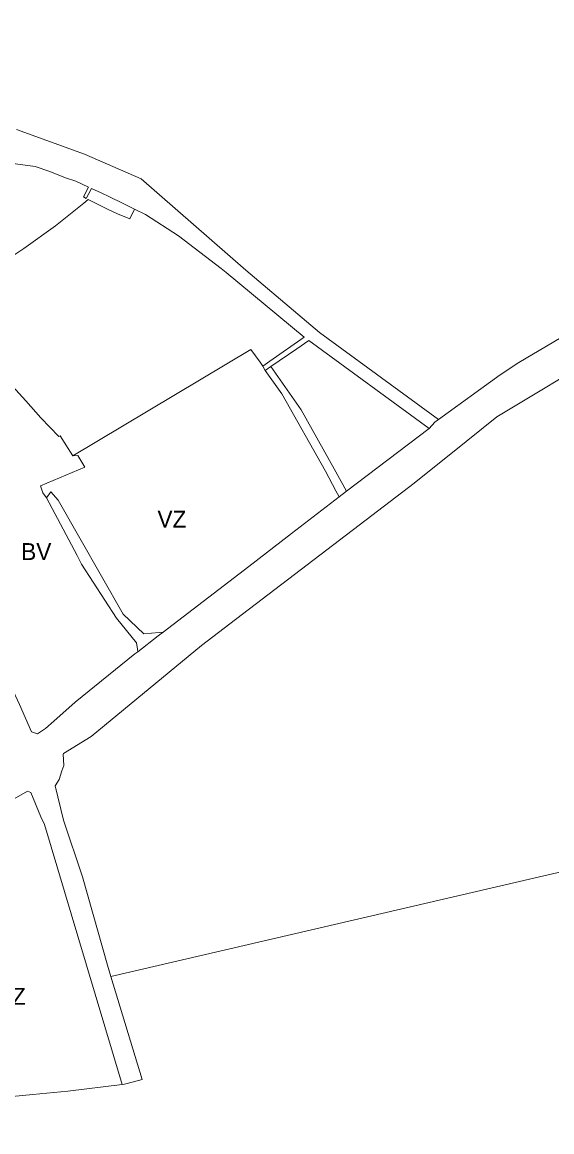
# Model space of a CAD drawing. Extents: x -650451 to -642268, y -1075216 to -1066610.
# Drawn here: x -644825 to -644450, y -1073664 to -1072876 of the extents above; entities that cross this region are included whole.
import ezdxf

# ---------------------------------------------------------------- set-up
doc = ezdxf.new("R2010")
doc.units = 0
doc.header["$LTSCALE"] = 4.8
for name, color, linetype, lineweight in [('15', 7, 'Continuous', 13), ('24', 7, 'Continuous', 13), ('3', 7, 'Continuous', 13), ('36', 7, 'Continuous', 13), ('46', 7, 'Continuous', 13), ('48', 7, 'Continuous', 13)]:
    doc.layers.add(name, color=color, linetype=linetype, lineweight=lineweight)
doc.layers.add('62', color=7, linetype='Continuous')

msp = doc.modelspace()

# ---------------------------------------------------------------- linework, layer by layer
at = {"layer": '15'}
for points in [[(-644829.3, -1072952.16), (-644781.05, -1072969.61), (-644740.95, -1072987.23), (-644666.64, -1073051.97), (-644614.48, -1073096.25), (-644529.95, -1073158.06)], [(-644745.73, -1073008.64), (-644754.16, -1073004.6), (-644763.35, -1072999.96), (-644769.25, -1072997.23), (-644776.22, -1072994.18), (-644779.89, -1073001.07), (-644781.75, -1073000.11), (-644778.28, -1072993.06), (-644787.18, -1072988.95), (-644794.55, -1072986.49), (-644805.65, -1072981.92), (-644816.11, -1072978.51), (-644842.54, -1072974.93)], [(-644654.61, -1073120.1), (-644649.7, -1073116.65), (-644625.26, -1073099.51), (-644680.69, -1073053.67), (-644684.09, -1073050.8), (-644714.42, -1073027.62), (-644737.88, -1073012.62), (-644745.73, -1073008.64)], [(-644536.62, -1073164.33), (-644622.03, -1073101.88), (-644630.58, -1073107.78), (-644648.95, -1073120.47), (-644652.85, -1073123.16), (-644654.61, -1073120.1)], [(-644529.95, -1073158.06), (-644532.51, -1073159.91), (-644536.62, -1073164.33)], [(-644808.01, -1073213.67), (-644805.08, -1073209.3), (-644799.84, -1073215.22), (-644753.67, -1073296.24), (-644738.99, -1073310.21), (-644728.18, -1073309.21), (-644725.21, -1073308.93)], [(-644743.23, -1073322.94), (-644743.51, -1073321), (-644744.17, -1073316.51), (-644758.33, -1073299.16), (-644783.14, -1073260.62), (-644786.28, -1073254.69), (-644808.01, -1073213.67)], [(-644725.21, -1073308.93), (-644728.83, -1073311.71), (-644743.23, -1073322.94)]]:
    msp.add_lwpolyline(points, dxfattribs=at)
at = {"layer": '24'}
for points in [[(-644529.95, -1073158.06), (-644486.21, -1073126.35), (-644473.14, -1073117.58), (-644364.45, -1073053.47), (-644333.31, -1073032.51), (-644325.45, -1073027.23), (-644289.29, -1073002.89), (-644265.63, -1072984.81), (-644236.74, -1072959.83), (-644099.4, -1072825.88), (-644010.26, -1072751.03)], [(-644251.67, -1073006.23), (-644412.36, -1073110.27), (-644488.53, -1073156.12), (-644510.49, -1073173.7), (-644547.27, -1073203.12), (-644577.34, -1073226.12), (-644678.02, -1073303.11), (-644698.13, -1073318.48), (-644776.32, -1073383.08), (-644795.99, -1073395.08), (-644796.12, -1073395.56), (-644795.76, -1073403.59), (-644797.05, -1073407.39), (-644799.16, -1073413.58), (-644801.88, -1073417.95), (-644796.05, -1073442.48), (-644782.57, -1073482.57), (-644764.68, -1073545.3), (-644762.37, -1073553.42)], [(-644536.62, -1073164.33), (-644532.51, -1073159.91), (-644529.95, -1073158.06)], [(-644725.21, -1073308.93), (-644664.58, -1073262.31), (-644634.21, -1073238.95), (-644600.46, -1073213), (-644595.18, -1073208.98), (-644536.62, -1073164.33)], [(-644888.14, -1073184.92), (-644885.36, -1073214.3), (-644882.44, -1073234.39), (-644875.09, -1073253.22), (-644867.69, -1073271.42), (-644858.88, -1073292.32), (-644855.75, -1073299.15), (-644827.23, -1073360.35), (-644818.67, -1073379.69), (-644814.49, -1073381.06), (-644808.69, -1073377.3), (-644802.84, -1073372.09), (-644787.75, -1073358.68), (-644745.44, -1073324.48), (-644743.23, -1073322.94)], [(-644743.23, -1073322.94), (-644728.83, -1073311.71), (-644725.21, -1073308.93)], [(-644754.41, -1073629.99), (-644785.78, -1073524.66), (-644809.35, -1073445.51), (-644811.95, -1073440), (-644819.19, -1073422.9), (-644821.51, -1073421.83), (-644837.65, -1073431.13), (-644854.34, -1073444.4), (-644878.09, -1073464.33), (-644919.6, -1073505.63), (-644964.57, -1073544.75), (-644985.78, -1073569.64), (-645006.55, -1073599.09), (-645037.66, -1073644.42), (-645053.13, -1073663.63)], [(-644762.37, -1073553.42), (-644740.13, -1073626.4), (-644746.45, -1073628.1), (-644752.73, -1073629.78), (-644754.41, -1073629.99)]]:
    msp.add_lwpolyline(points, dxfattribs=at)
at = {"layer": '3'}
for points in [[(-644842.54, -1072974.93), (-644816.11, -1072978.51), (-644805.65, -1072981.92), (-644794.55, -1072986.49), (-644787.18, -1072988.95), (-644778.28, -1072993.06), (-644781.75, -1073000.11), (-644779.89, -1073001.07), (-644776.22, -1072994.18), (-644769.25, -1072997.23), (-644763.35, -1072999.96), (-644754.16, -1073004.6), (-644745.73, -1073008.64)], [(-644745.73, -1073008.64), (-644748.95, -1073015.64), (-644757.73, -1073012.05), (-644764.69, -1073008.87), (-644778.38, -1073001.84), (-644781.52, -1073004.39), (-644801.54, -1073020.61), (-644824.08, -1073036.56), (-644832.7, -1073042.34), (-644839.47, -1073046.89), (-644845.72, -1073050.14)], [(-644892.14, -1073126.36), (-644877.32, -1073121.83), (-644856.97, -1073115.6), (-644851, -1073113.77), (-644822.62, -1073144.71), (-644811.96, -1073156.75), (-644799.26, -1073170.13), (-644798.38, -1073169.56), (-644792.59, -1073178.73), (-644789.31, -1073183.93)], [(-644743.23, -1073322.94), (-644745.44, -1073324.48), (-644787.75, -1073358.68), (-644802.84, -1073372.09), (-644808.69, -1073377.3), (-644814.49, -1073381.06), (-644818.67, -1073379.69), (-644827.23, -1073360.35), (-644855.75, -1073299.15), (-644858.88, -1073292.32), (-644867.69, -1073271.42), (-644875.09, -1073253.22), (-644882.44, -1073234.39), (-644885.36, -1073214.3), (-644888.14, -1073184.92)], [(-644789.31, -1073183.93), (-644785.72, -1073183.67), (-644780.87, -1073191.97), (-644812.29, -1073205.05), (-644810.56, -1073210.15), (-644808.01, -1073213.67)], [(-644808.01, -1073213.67), (-644786.28, -1073254.69), (-644783.14, -1073260.62), (-644758.33, -1073299.16), (-644744.17, -1073316.51), (-644743.51, -1073321), (-644743.23, -1073322.94)]]:
    msp.add_lwpolyline(points, dxfattribs=at)
at = {"layer": '36'}
for points in [[(-644789.31, -1073183.93), (-644663.17, -1073108.27), (-644656.56, -1073117.4), (-644654.61, -1073120.1), (-644652.85, -1073123.16)], [(-644652.85, -1073123.16), (-644641.06, -1073139.74), (-644610.2, -1073194.68), (-644602.81, -1073208.59), (-644600.46, -1073213)], [(-644808.01, -1073213.67), (-644810.56, -1073210.15), (-644812.29, -1073205.05), (-644780.87, -1073191.97), (-644785.72, -1073183.67), (-644789.31, -1073183.93)], [(-644725.21, -1073308.93), (-644728.18, -1073309.21), (-644738.99, -1073310.21), (-644753.67, -1073296.24), (-644799.84, -1073215.22), (-644805.08, -1073209.3), (-644808.01, -1073213.67)], [(-644600.46, -1073213), (-644634.21, -1073238.95), (-644664.58, -1073262.31), (-644725.21, -1073308.93)]]:
    msp.add_lwpolyline(points, dxfattribs=at)
at = {"layer": '46'}
for points in [[(-644010.26, -1072751.03), (-644099.4, -1072825.88), (-644236.74, -1072959.83), (-644265.63, -1072984.81), (-644289.29, -1073002.89), (-644325.45, -1073027.23), (-644333.31, -1073032.51), (-644364.45, -1073053.47), (-644473.14, -1073117.58), (-644486.21, -1073126.35), (-644529.95, -1073158.06)], [(-644529.95, -1073158.06), (-644614.48, -1073096.25), (-644666.64, -1073051.97), (-644740.95, -1072987.23), (-644781.05, -1072969.61), (-644829.3, -1072952.16)], [(-644762.37, -1073553.42), (-644764.68, -1073545.3), (-644782.57, -1073482.57), (-644796.05, -1073442.48), (-644801.88, -1073417.95), (-644799.16, -1073413.58), (-644797.05, -1073407.39), (-644795.76, -1073403.59), (-644796.12, -1073395.56), (-644795.99, -1073395.08), (-644776.32, -1073383.08), (-644698.13, -1073318.48), (-644678.02, -1073303.11), (-644577.34, -1073226.12), (-644547.27, -1073203.12), (-644510.49, -1073173.7), (-644488.53, -1073156.12), (-644412.36, -1073110.27), (-644251.67, -1073006.23)], [(-643951.41, -1073364.95), (-643971.48, -1073369.61), (-644189.82, -1073420.36), (-644363.26, -1073460.66), (-644372.58, -1073462.83), (-644452.17, -1073481.3), (-644762.37, -1073553.42)], [(-645053.13, -1073663.63), (-645037.66, -1073644.42), (-645006.55, -1073599.09), (-644985.78, -1073569.64), (-644964.57, -1073544.75), (-644919.6, -1073505.63), (-644878.09, -1073464.33), (-644854.34, -1073444.4), (-644837.65, -1073431.13), (-644821.51, -1073421.83), (-644819.19, -1073422.9), (-644811.95, -1073440), (-644809.35, -1073445.51), (-644785.78, -1073524.66), (-644754.41, -1073629.99)], [(-644754.41, -1073629.99), (-644792.87, -1073634.74), (-644817.66, -1073637.16), (-644871.71, -1073642.42), (-644876.58, -1073643.43), (-644902.83, -1073648.86), (-644904.61, -1073649.23), (-644974.31, -1073653.58), (-644986.25, -1073654.32), (-645024.12, -1073658.01), (-645042.62, -1073661.59), (-645050.98, -1073663.21), (-645053.13, -1073663.63)]]:
    msp.add_lwpolyline(points, dxfattribs=at)
at = {"layer": '48'}
msp.add_line((-644652.85, -1073123.16), (-644648.95, -1073120.47), dxfattribs=at)
for points in [[(-644600.46, -1073213), (-644602.81, -1073208.59), (-644610.2, -1073194.68), (-644641.06, -1073139.74), (-644652.85, -1073123.16)], [(-644648.95, -1073120.47), (-644627.53, -1073151.26), (-644604.13, -1073193), (-644595.18, -1073208.98), (-644600.46, -1073213)]]:
    msp.add_lwpolyline(points, dxfattribs=at)

# ---------------------------------------------------------------- texts
at = {"layer": '62'}
for s, p in [('VZ', (-644729.347, -1073234.757)), ('BV', (-644825.987, -1073257.803)), ('NZ', (-644844.134, -1073573.442))]:
    msp.add_text(s, height=12, dxfattribs=at).set_placement(p)

doc.saveas('drawing.dxf')
